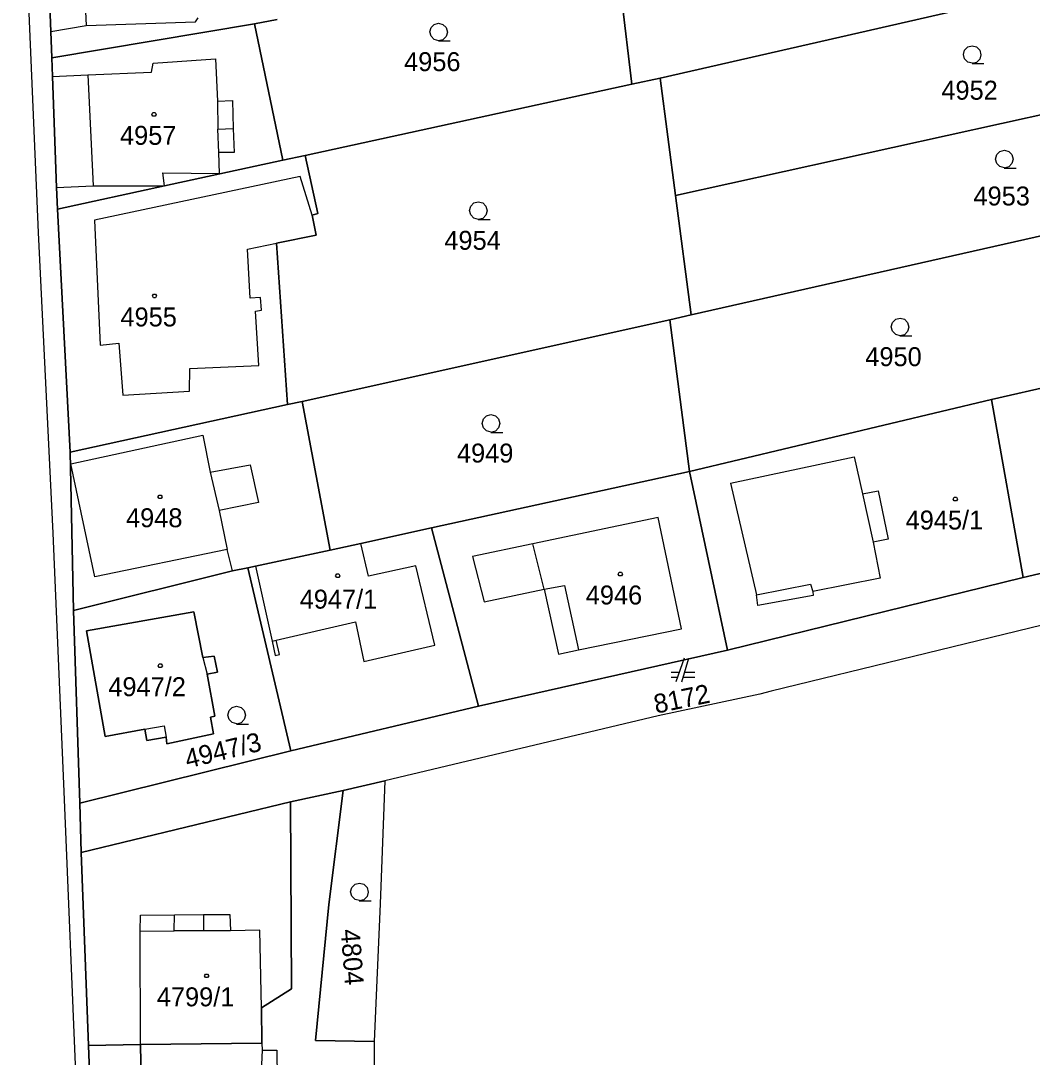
# Model space of a CAD drawing. Extents: x -263587 to -261993, y -1238795 to -1236748.
# Drawn here: x -262667 to -262581.6, y -1237799.3 to -1237711.8 of the extents above; entities that cross this region are included whole.
import ezdxf

# ---------------------------------------------------------------- set-up
doc = ezdxf.new("R2010")
doc.units = 0
doc.layers.add('Vrstva 1', color=7, linetype='Continuous')

msp = doc.modelspace()

# ---------------------------------------------------------------- linework, layer by layer
at = {"layer": 'Vrstva 1'}
for p, q in [((-262666.95, -1237695.73), (-262665.47, -1237729.72)), ((-262664.42, -1237712.74), (-262664.75, -1237703.42)), ((-262664.75, -1237703.42), (-262664.42, -1237712.74)), ((-262661.85, -1237703.57), (-262661.43, -1237712.25)), ((-262616.6, -1237706.86), (-262615.39, -1237717.19)), ((-262615.39, -1237717.19), (-262616.6, -1237706.86)), ((-262585.27, -1237710.35), (-262612.98, -1237716.67)), ((-262612.98, -1237716.67), (-262585.27, -1237710.35)), ((-262664.33, -1237714.97), (-262647.22, -1237712.11)), ((-262647.22, -1237712.11), (-262664.33, -1237714.97)), ((-262661.43, -1237712.25), (-262652.21, -1237711.94)), ((-262652.21, -1237711.94), (-262651.99, -1237711.59)), ((-262647.22, -1237712.11), (-262645.32, -1237711.73)), ((-262645.32, -1237711.73), (-262647.22, -1237712.11)), ((-262647.22, -1237712.11), (-262644.84, -1237723.6)), ((-262644.84, -1237723.6), (-262647.22, -1237712.11)), ((-262664.42, -1237712.74), (-262661.43, -1237712.25)), ((-262664.33, -1237714.97), (-262664.42, -1237712.74)), ((-262664.42, -1237712.74), (-262664.33, -1237714.97)), ((-262664.26, -1237716.55), (-262664.33, -1237714.97)), ((-262664.33, -1237714.97), (-262664.26, -1237716.55)), ((-262655.91, -1237716.17), (-262655.78, -1237715.41)), ((-262655.78, -1237715.41), (-262650.52, -1237715.05)), ((-262650.52, -1237715.05), (-262650.36, -1237718.62)), ((-262559.3, -1237715.03), (-262611.69, -1237726.58)), ((-262611.69, -1237726.58), (-262559.3, -1237715.03)), ((-262664.26, -1237716.55), (-262661.29, -1237716.39)), ((-262661.29, -1237716.39), (-262655.91, -1237716.17)), ((-262661.29, -1237716.39), (-262660.83, -1237725.78)), ((-262663.94, -1237725.91), (-262664.26, -1237716.55)), ((-262664.26, -1237716.55), (-262663.94, -1237725.91)), ((-262642.96, -1237723.21), (-262615.39, -1237717.19)), ((-262615.39, -1237717.19), (-262642.96, -1237723.21)), ((-262615.39, -1237717.19), (-262612.98, -1237716.67)), ((-262612.98, -1237716.67), (-262615.39, -1237717.19)), ((-262612.98, -1237716.67), (-262611.69, -1237726.58)), ((-262611.69, -1237726.58), (-262612.98, -1237716.67)), ((-262650.36, -1237718.62), (-262649.09, -1237718.57)), ((-262650.36, -1237718.62), (-262650.31, -1237721)), ((-262649.09, -1237718.57), (-262649.02, -1237720.92)), ((-262650.31, -1237721), (-262649.02, -1237720.92)), ((-262650.23, -1237722.95), (-262650.31, -1237721)), ((-262649.02, -1237720.92), (-262648.94, -1237722.96)), ((-262650.18, -1237724.72), (-262650.23, -1237722.95)), ((-262648.94, -1237722.96), (-262650.23, -1237722.95)), ((-262644.84, -1237723.6), (-262642.96, -1237723.21)), ((-262642.96, -1237723.21), (-262644.84, -1237723.6)), ((-262641.87, -1237728.1), (-262642.96, -1237723.21)), ((-262642.96, -1237723.21), (-262641.87, -1237728.1)), ((-262654.83, -1237725.76), (-262644.84, -1237723.6)), ((-262644.84, -1237723.6), (-262654.83, -1237725.76)), ((-262643.37, -1237724.98), (-262660.73, -1237728.68)), ((-262654.83, -1237725.76), (-262654.96, -1237724.68)), ((-262654.96, -1237724.68), (-262650.18, -1237724.72)), ((-262642.37, -1237728.26), (-262643.37, -1237724.98)), ((-262663.94, -1237725.91), (-262660.83, -1237725.78)), ((-262663.85, -1237727.73), (-262663.94, -1237725.91)), ((-262663.94, -1237725.91), (-262663.85, -1237727.73)), ((-262663.85, -1237727.73), (-262654.83, -1237725.76)), ((-262654.83, -1237725.76), (-262663.85, -1237727.73)), ((-262660.83, -1237725.78), (-262654.83, -1237725.76)), ((-262611.69, -1237726.58), (-262610.37, -1237736.65)), ((-262610.37, -1237736.65), (-262611.69, -1237726.58)), ((-262662.78, -1237748.26), (-262663.85, -1237727.73)), ((-262663.85, -1237727.73), (-262662.78, -1237748.26)), ((-262660.73, -1237728.68), (-262660.25, -1237739.21)), ((-262642.37, -1237728.26), (-262641.87, -1237728.1)), ((-262641.87, -1237728.1), (-262642.37, -1237728.26)), ((-262642.01, -1237729.94), (-262642.37, -1237728.26)), ((-262642.37, -1237728.26), (-262642.01, -1237729.94)), ((-262610.37, -1237736.65), (-262574.58, -1237728.58)), ((-262574.58, -1237728.58), (-262610.37, -1237736.65)), ((-262665.47, -1237729.72), (-262664.24, -1237755.1)), ((-262645.38, -1237730.6), (-262642.01, -1237729.94)), ((-262642.01, -1237729.94), (-262645.38, -1237730.6)), ((-262647.81, -1237731.11), (-262645.38, -1237730.6)), ((-262647.59, -1237735.25), (-262647.81, -1237731.11)), ((-262644.45, -1237744.23), (-262645.38, -1237730.6)), ((-262645.38, -1237730.6), (-262644.45, -1237744.23)), ((-262646.71, -1237735.21), (-262647.59, -1237735.25)), ((-262646.63, -1237736.28), (-262646.71, -1237735.21)), ((-262647.13, -1237736.36), (-262646.63, -1237736.28)), ((-262646.87, -1237740.93), (-262647.13, -1237736.36)), ((-262612.19, -1237737.09), (-262643.19, -1237743.99)), ((-262643.19, -1237743.99), (-262612.19, -1237737.09)), ((-262610.37, -1237736.65), (-262612.19, -1237737.09)), ((-262612.19, -1237737.09), (-262610.37, -1237736.65)), ((-262612.19, -1237737.09), (-262610.52, -1237749.88)), ((-262610.52, -1237749.88), (-262612.19, -1237737.09)), ((-262660.25, -1237739.21), (-262658.67, -1237739.05)), ((-262658.67, -1237739.05), (-262658.33, -1237743.45)), ((-262652.69, -1237741.2), (-262646.87, -1237740.93)), ((-262572.58, -1237740.91), (-262585.03, -1237743.82)), ((-262585.03, -1237743.82), (-262572.58, -1237740.91)), ((-262652.7, -1237743.11), (-262652.69, -1237741.2)), ((-262658.33, -1237743.45), (-262652.7, -1237743.11)), ((-262644.45, -1237744.23), (-262662.78, -1237748.26)), ((-262662.78, -1237748.26), (-262644.45, -1237744.23)), ((-262643.19, -1237743.99), (-262644.45, -1237744.23)), ((-262644.45, -1237744.23), (-262643.19, -1237743.99)), ((-262640.84, -1237756.52), (-262643.19, -1237743.99)), ((-262643.19, -1237743.99), (-262640.84, -1237756.52)), ((-262585.03, -1237743.82), (-262610.52, -1237749.88)), ((-262610.52, -1237749.88), (-262585.03, -1237743.82)), ((-262582.36, -1237758.82), (-262585.03, -1237743.82)), ((-262585.03, -1237743.82), (-262582.36, -1237758.82)), ((-262662.73, -1237749.23), (-262651.59, -1237746.81)), ((-262651.59, -1237746.81), (-262650.97, -1237749.93)), ((-262662.5, -1237761.62), (-262662.78, -1237748.26)), ((-262662.78, -1237748.26), (-262662.5, -1237761.62)), ((-262607.07, -1237750.87), (-262596.62, -1237748.65)), ((-262596.62, -1237748.65), (-262595.92, -1237751.76)), ((-262660.69, -1237758.79), (-262662.73, -1237749.23)), ((-262650.97, -1237749.93), (-262647.6, -1237749.33)), ((-262647.6, -1237749.33), (-262646.9, -1237752.49)), ((-262650.97, -1237749.93), (-262650.2, -1237753.18)), ((-262610.52, -1237749.88), (-262632.3, -1237754.63)), ((-262632.3, -1237754.63), (-262610.52, -1237749.88)), ((-262610.52, -1237749.88), (-262607.3, -1237764.98)), ((-262607.3, -1237764.98), (-262610.52, -1237749.88)), ((-262607.07, -1237750.87), (-262604.85, -1237760.3)), ((-262595.92, -1237751.76), (-262594.6, -1237751.51)), ((-262594.6, -1237751.51), (-262593.75, -1237755.61)), ((-262595.92, -1237751.76), (-262595.01, -1237755.86)), ((-262646.9, -1237752.49), (-262650.2, -1237753.18)), ((-262650.2, -1237753.18), (-262649.53, -1237756.48)), ((-262613.15, -1237753.76), (-262623.74, -1237755.98)), ((-262611.18, -1237763.16), (-262613.15, -1237753.76)), ((-262632.3, -1237754.63), (-262638.26, -1237755.95)), ((-262638.26, -1237755.95), (-262632.3, -1237754.63)), ((-262628.32, -1237769.7), (-262632.3, -1237754.63)), ((-262632.3, -1237754.63), (-262628.32, -1237769.7)), ((-262664.24, -1237755.1), (-262663.28, -1237777.58)), ((-262593.75, -1237755.61), (-262595.01, -1237755.86)), ((-262595.01, -1237755.86), (-262594.43, -1237758.88)), ((-262649.53, -1237756.48), (-262660.69, -1237758.79)), ((-262649.08, -1237758.27), (-262649.53, -1237756.48)), ((-262647.15, -1237757.88), (-262640.84, -1237756.52)), ((-262640.84, -1237756.52), (-262647.15, -1237757.88)), ((-262638.26, -1237755.95), (-262640.84, -1237756.52)), ((-262640.84, -1237756.52), (-262638.26, -1237755.95)), ((-262637.6, -1237758.73), (-262638.26, -1237755.95)), ((-262623.74, -1237755.98), (-262628.84, -1237757.05)), ((-262622.77, -1237759.83), (-262623.74, -1237755.98)), ((-262570.01, -1237755.93), (-262582.36, -1237758.82)), ((-262582.36, -1237758.82), (-262570.01, -1237755.93)), ((-262628.84, -1237757.05), (-262627.84, -1237760.89)), ((-262662.5, -1237761.62), (-262649.08, -1237758.27)), ((-262649.08, -1237758.27), (-262662.5, -1237761.62)), ((-262649.08, -1237758.27), (-262647.78, -1237758.02)), ((-262647.78, -1237758.02), (-262649.08, -1237758.27)), ((-262647.78, -1237758.02), (-262647.15, -1237757.88)), ((-262647.15, -1237757.88), (-262647.78, -1237758.02)), ((-262644.15, -1237773.46), (-262647.78, -1237758.02)), ((-262647.78, -1237758.02), (-262644.15, -1237773.46)), ((-262647.15, -1237757.88), (-262645.74, -1237764.21)), ((-262633.6, -1237757.84), (-262637.6, -1237758.73)), ((-262632.02, -1237764.54), (-262633.6, -1237757.84)), ((-262582.36, -1237758.82), (-262607.3, -1237764.98)), ((-262607.3, -1237764.98), (-262582.36, -1237758.82)), ((-262594.43, -1237758.88), (-262600.11, -1237760.01)), ((-262627.84, -1237760.89), (-262622.77, -1237759.83)), ((-262622.77, -1237759.83), (-262621.07, -1237759.5)), ((-262622.77, -1237759.83), (-262621.56, -1237765.29)), ((-262621.07, -1237759.5), (-262619.88, -1237764.95)), ((-262604.85, -1237760.3), (-262600.31, -1237759.4)), ((-262600.31, -1237759.4), (-262600.11, -1237760.01)), ((-262600.11, -1237760.01), (-262600.08, -1237760.36)), ((-262604.75, -1237761.2), (-262604.85, -1237760.3)), ((-262600.08, -1237760.36), (-262604.75, -1237761.2)), ((-262661.97, -1237777.87), (-262662.5, -1237761.62)), ((-262662.5, -1237761.62), (-262661.97, -1237777.87)), ((-262652.33, -1237761.73), (-262661.41, -1237763.34)), ((-262661.41, -1237763.34), (-262652.33, -1237761.73)), ((-262651.58, -1237765.59), (-262652.33, -1237761.73)), ((-262652.33, -1237761.73), (-262651.58, -1237765.59)), ((-262645.39, -1237764.13), (-262638.7, -1237762.57)), ((-262638.7, -1237762.57), (-262637.99, -1237765.91)), ((-262578.14, -1237762.21), (-262603.63, -1237768.44)), ((-262661.41, -1237763.34), (-262659.83, -1237772.24)), ((-262659.83, -1237772.24), (-262661.41, -1237763.34)), ((-262619.88, -1237764.95), (-262611.18, -1237763.16)), ((-262645.74, -1237764.21), (-262645.39, -1237764.13)), ((-262645.74, -1237764.21), (-262645.47, -1237765.43)), ((-262645.12, -1237765.34), (-262645.39, -1237764.13)), ((-262637.99, -1237765.91), (-262632.02, -1237764.54)), ((-262650.62, -1237765.46), (-262651.58, -1237765.59)), ((-262651.58, -1237765.59), (-262650.62, -1237765.46)), ((-262650.35, -1237766.83), (-262650.62, -1237765.46)), ((-262650.62, -1237765.46), (-262650.35, -1237766.83)), ((-262645.47, -1237765.43), (-262645.12, -1237765.34)), ((-262607.3, -1237764.98), (-262628.32, -1237769.7)), ((-262628.32, -1237769.7), (-262607.3, -1237764.98)), ((-262621.56, -1237765.29), (-262619.88, -1237764.95)), ((-262651.58, -1237765.59), (-262651.23, -1237766.98)), ((-262610.97, -1237765.65), (-262611.67, -1237767.65)), ((-262611.17, -1237767.65), (-262610.57, -1237765.65)), ((-262651.23, -1237766.98), (-262650.35, -1237766.83)), ((-262650.35, -1237766.83), (-262651.23, -1237766.98)), ((-262650.57, -1237770.55), (-262651.23, -1237766.98)), ((-262651.23, -1237766.98), (-262650.57, -1237770.55)), ((-262611.39, -1237766.85), (-262612.07, -1237766.85)), ((-262612.07, -1237767.25), (-262611.53, -1237767.25)), ((-262611.05, -1237767.25), (-262610.07, -1237767.25)), ((-262610.07, -1237766.85), (-262610.93, -1237766.85)), ((-262604.59, -1237768.68), (-262613.17, -1237770.5)), ((-262603.63, -1237768.44), (-262604.59, -1237768.68)), ((-262628.32, -1237769.7), (-262644.15, -1237773.46)), ((-262644.15, -1237773.46), (-262628.32, -1237769.7)), ((-262650.93, -1237770.63), (-262650.57, -1237770.55)), ((-262650.57, -1237770.55), (-262650.93, -1237770.63)), ((-262650.68, -1237772.03), (-262650.93, -1237770.63)), ((-262650.93, -1237770.63), (-262650.68, -1237772.03)), ((-262613.17, -1237770.5), (-262636.22, -1237776)), ((-262659.83, -1237772.24), (-262656.48, -1237771.64)), ((-262656.48, -1237771.64), (-262659.83, -1237772.24)), ((-262656.48, -1237771.64), (-262654.85, -1237771.34)), ((-262656.48, -1237771.64), (-262656.32, -1237772.59)), ((-262656.32, -1237772.59), (-262656.48, -1237771.64)), ((-262654.85, -1237771.34), (-262654.67, -1237772.3)), ((-262656.32, -1237772.59), (-262654.67, -1237772.3)), ((-262654.67, -1237772.3), (-262656.32, -1237772.59)), ((-262654.67, -1237772.3), (-262654.61, -1237772.88)), ((-262654.61, -1237772.88), (-262654.67, -1237772.3)), ((-262654.61, -1237772.88), (-262650.68, -1237772.03)), ((-262650.68, -1237772.03), (-262654.61, -1237772.88)), ((-262644.15, -1237773.46), (-262661.97, -1237777.87)), ((-262661.97, -1237777.87), (-262644.15, -1237773.46)), ((-262639.73, -1237776.81), (-262636.22, -1237776)), ((-262636.22, -1237776), (-262639.73, -1237776.81)), ((-262636.22, -1237776), (-262636.62, -1237786.38)), ((-262644.2, -1237777.76), (-262639.73, -1237776.81)), ((-262639.73, -1237776.81), (-262644.2, -1237777.76)), ((-262640.96, -1237786.43), (-262639.73, -1237776.81)), ((-262639.73, -1237776.81), (-262640.96, -1237786.43)), ((-262663.28, -1237777.58), (-262662.04, -1237807.84)), ((-262661.84, -1237782.04), (-262644.2, -1237777.76)), ((-262644.2, -1237777.76), (-262661.84, -1237782.04)), ((-262644.1, -1237793.54), (-262644.2, -1237777.76)), ((-262644.2, -1237777.76), (-262644.1, -1237793.54)), ((-262661.84, -1237782.04), (-262661.97, -1237777.87)), ((-262661.97, -1237777.87), (-262661.84, -1237782.04)), ((-262661.24, -1237798.33), (-262661.84, -1237782.04)), ((-262661.84, -1237782.04), (-262661.24, -1237798.33)), ((-262642.08, -1237797.92), (-262640.96, -1237786.43)), ((-262640.96, -1237786.43), (-262642.08, -1237797.92)), ((-262636.62, -1237786.38), (-262637.14, -1237798.01)), ((-262656.86, -1237788.69), (-262656.85, -1237787.34)), ((-262656.85, -1237787.34), (-262653.97, -1237787.3)), ((-262654, -1237788.66), (-262653.97, -1237787.3)), ((-262653.97, -1237787.3), (-262651.52, -1237787.29)), ((-262651.52, -1237787.29), (-262651.53, -1237788.65)), ((-262651.52, -1237787.29), (-262649.3, -1237787.28)), ((-262649.3, -1237787.28), (-262649.24, -1237788.65)), ((-262656.86, -1237788.69), (-262654, -1237788.66)), ((-262656.83, -1237798.26), (-262656.86, -1237788.69)), ((-262651.53, -1237788.65), (-262654, -1237788.66)), ((-262649.24, -1237788.65), (-262651.53, -1237788.65)), ((-262646.78, -1237788.6), (-262649.24, -1237788.65)), ((-262646.62, -1237795.15), (-262646.78, -1237788.6)), ((-262646.62, -1237795.15), (-262644.1, -1237793.54)), ((-262644.1, -1237793.54), (-262646.62, -1237795.15)), ((-262646.61, -1237798.13), (-262646.62, -1237795.15)), ((-262646.62, -1237795.15), (-262646.61, -1237798.13)), ((-262661.24, -1237798.33), (-262656.83, -1237798.26)), ((-262656.83, -1237798.26), (-262661.24, -1237798.33)), ((-262660.72, -1237810.8), (-262661.24, -1237798.33)), ((-262661.24, -1237798.33), (-262660.72, -1237810.8)), ((-262656.83, -1237798.26), (-262646.61, -1237798.13)), ((-262646.61, -1237798.13), (-262656.83, -1237798.26)), ((-262656.68, -1237809.71), (-262656.83, -1237798.26)), ((-262656.83, -1237798.26), (-262656.68, -1237809.71)), ((-262646.57, -1237798.73), (-262646.69, -1237801.18)), ((-262646.61, -1237798.13), (-262646.57, -1237798.73)), ((-262646.57, -1237798.73), (-262645.33, -1237798.72)), ((-262645.33, -1237798.72), (-262645.32, -1237801.12)), ((-262637.14, -1237798.01), (-262642.08, -1237797.92)), ((-262642.08, -1237797.92), (-262637.14, -1237798.01)), ((-262637.14, -1237798.01), (-262637.14, -1237804.29))]:
    msp.add_line(p, q, dxfattribs=at)
for points in [[(-262631.68, -1237713.52), (-262632.06, -1237713.42), (-262632.33, -1237713.15), (-262632.43, -1237712.78), (-262632.33, -1237712.41), (-262632.06, -1237712.14), (-262631.69, -1237712.04), (-262631.32, -1237712.14), (-262631.05, -1237712.41), (-262630.95, -1237712.79), (-262631.05, -1237713.17), (-262631.32, -1237713.44), (-262631.7, -1237713.54), (-262630.7, -1237713.54)], [(-262586.65, -1237715.43), (-262587.03, -1237715.33), (-262587.3, -1237715.06), (-262587.4, -1237714.69), (-262587.3, -1237714.32), (-262587.03, -1237714.05), (-262586.66, -1237713.95), (-262586.29, -1237714.05), (-262586.02, -1237714.32), (-262585.92, -1237714.7), (-262586.02, -1237715.08), (-262586.29, -1237715.35), (-262586.67, -1237715.45), (-262585.67, -1237715.45)], [(-262583.94, -1237724.25), (-262584.32, -1237724.15), (-262584.59, -1237723.88), (-262584.69, -1237723.51), (-262584.59, -1237723.14), (-262584.32, -1237722.87), (-262583.95, -1237722.77), (-262583.58, -1237722.87), (-262583.31, -1237723.14), (-262583.21, -1237723.52), (-262583.31, -1237723.9), (-262583.58, -1237724.17), (-262583.96, -1237724.27), (-262582.96, -1237724.27)], [(-262628.33, -1237728.6), (-262628.71, -1237728.5), (-262628.98, -1237728.23), (-262629.08, -1237727.86), (-262628.98, -1237727.49), (-262628.71, -1237727.22), (-262628.34, -1237727.12), (-262627.97, -1237727.22), (-262627.7, -1237727.49), (-262627.6, -1237727.87), (-262627.7, -1237728.25), (-262627.97, -1237728.52), (-262628.35, -1237728.62), (-262627.35, -1237728.62)], [(-262592.74, -1237738.42), (-262593.12, -1237738.32), (-262593.39, -1237738.05), (-262593.49, -1237737.68), (-262593.39, -1237737.31), (-262593.12, -1237737.04), (-262592.75, -1237736.94), (-262592.38, -1237737.04), (-262592.11, -1237737.31), (-262592.01, -1237737.69), (-262592.11, -1237738.07), (-262592.38, -1237738.34), (-262592.76, -1237738.44), (-262591.76, -1237738.44)], [(-262627.26, -1237746.56), (-262627.64, -1237746.46), (-262627.91, -1237746.19), (-262628.01, -1237745.82), (-262627.91, -1237745.45), (-262627.64, -1237745.18), (-262627.27, -1237745.08), (-262626.9, -1237745.18), (-262626.63, -1237745.45), (-262626.53, -1237745.83), (-262626.63, -1237746.21), (-262626.9, -1237746.48), (-262627.28, -1237746.58), (-262626.28, -1237746.58)], [(-262648.72, -1237771.18), (-262649.1, -1237771.08), (-262649.37, -1237770.81), (-262649.47, -1237770.44), (-262649.37, -1237770.07), (-262649.1, -1237769.8), (-262648.73, -1237769.7), (-262648.36, -1237769.8), (-262648.09, -1237770.07), (-262647.99, -1237770.45), (-262648.09, -1237770.83), (-262648.36, -1237771.1), (-262648.74, -1237771.2), (-262647.74, -1237771.2)], [(-262638.36, -1237786.11), (-262638.74, -1237786.01), (-262639.01, -1237785.74), (-262639.11, -1237785.37), (-262639.01, -1237785), (-262638.74, -1237784.73), (-262638.37, -1237784.63), (-262638, -1237784.73), (-262637.73, -1237785), (-262637.63, -1237785.38), (-262637.73, -1237785.76), (-262638, -1237786.03), (-262638.38, -1237786.13), (-262637.38, -1237786.13)]]:
    msp.add_lwpolyline(points, dxfattribs=at)
for points in [[(-262655.61, -1237719.59), (-262655.52, -1237719.74), (-262655.61, -1237719.89), (-262655.79, -1237719.89), (-262655.88, -1237719.74), (-262655.79, -1237719.59)], [(-262655.57, -1237734.92), (-262655.48, -1237735.07), (-262655.57, -1237735.22), (-262655.75, -1237735.22), (-262655.84, -1237735.07), (-262655.75, -1237734.92)], [(-262655.1, -1237751.87), (-262655.01, -1237752.02), (-262655.1, -1237752.17), (-262655.28, -1237752.17), (-262655.37, -1237752.02), (-262655.28, -1237751.87)], [(-262588, -1237752.06), (-262587.91, -1237752.21), (-262588, -1237752.36), (-262588.18, -1237752.36), (-262588.27, -1237752.21), (-262588.18, -1237752.06)], [(-262616.26, -1237758.39), (-262616.17, -1237758.54), (-262616.26, -1237758.69), (-262616.44, -1237758.69), (-262616.53, -1237758.54), (-262616.44, -1237758.39)], [(-262640.11, -1237758.53), (-262640.02, -1237758.68), (-262640.11, -1237758.83), (-262640.29, -1237758.83), (-262640.38, -1237758.68), (-262640.29, -1237758.53)], [(-262655.09, -1237766.13), (-262655, -1237766.28), (-262655.09, -1237766.43), (-262655.27, -1237766.43), (-262655.36, -1237766.28), (-262655.27, -1237766.13)], [(-262651.18, -1237792.31), (-262651.09, -1237792.46), (-262651.18, -1237792.61), (-262651.36, -1237792.61), (-262651.45, -1237792.46), (-262651.36, -1237792.31)]]:
    msp.add_lwpolyline(points, close=True, dxfattribs=at)

# ---------------------------------------------------------------- texts
for s, p in [('4956', (-262634.598, -1237716.09)), ('4952', (-262589.264, -1237718.5)), ('4957', (-262658.574, -1237722.31)), ('4953', (-262586.554, -1237727.43)), ('4954', (-262631.204, -1237731.17)), ('4955', (-262658.534, -1237737.64)), ('4950', (-262595.683, -1237740.99)), ('4949', (-262630.14, -1237749.13)), ('4948', (-262658.064, -1237754.59)), ('4945/1', (-262592.28, -1237754.78)), ('4947/1', (-262643.41, -1237761.46)), ('4946', (-262619.268, -1237761.11)), ('4947/2', (-262659.559, -1237768.85)), ('4799/1', (-262655.467, -1237795.03))]:
    msp.add_text(s, height=1.6, dxfattribs=at).set_placement(p)
for s, rotation, p in [('8172', 11.63104, (-262613.347, -1237770.331)), ('4947/3', 13.5218, (-262652.881, -1237774.959)), ('4804', 274.2749, (-262639.945, -1237788.56))]:
    msp.add_text(s, height=1.6, rotation=rotation, dxfattribs=at).set_placement(p)

doc.saveas('drawing.dxf')
